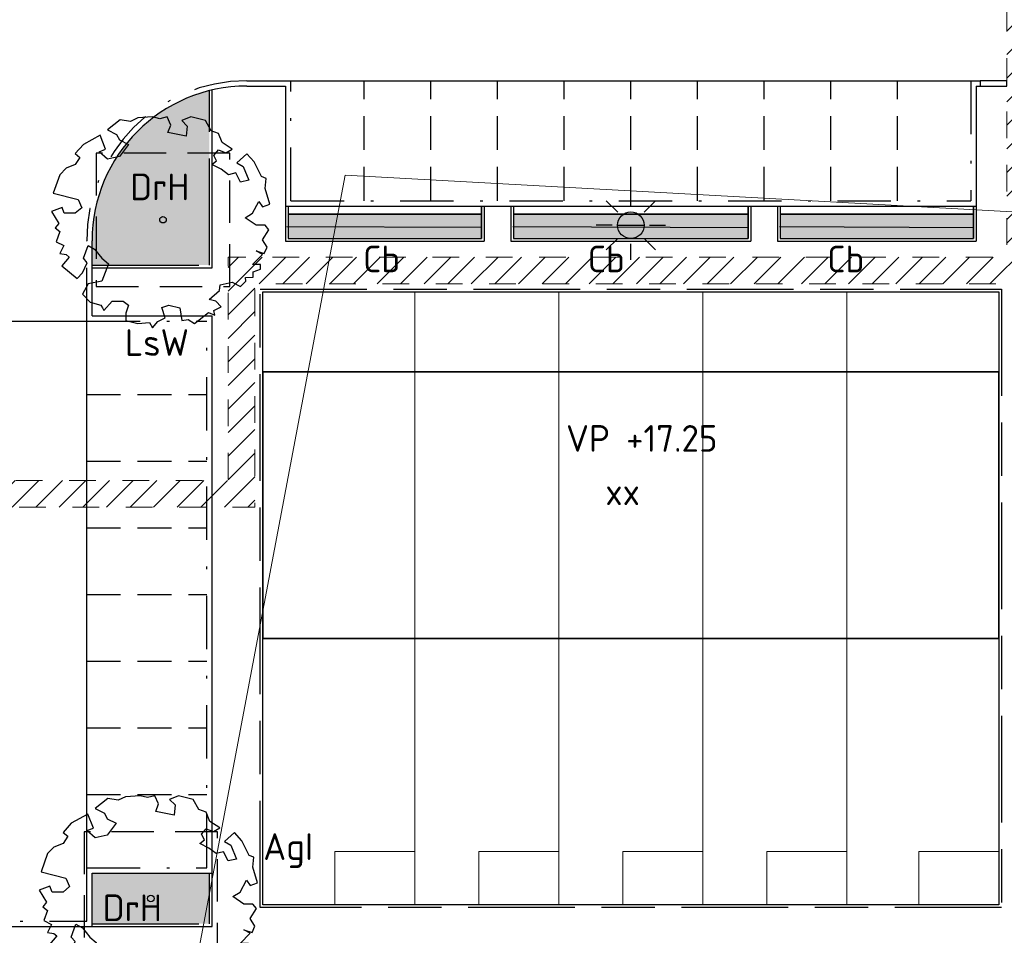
# Model space of a CAD drawing. Header units: metres. Extents: x 174282 to 175177, y 462028 to 462851.
# Tile 572 of 636: x 174639 to 174676, y 462402 to 462437. Entities that reach past the tile are written whole.
import ezdxf
from ezdxf.enums import TextEntityAlignment as Align

# ---------------------------------------------------------------- set-up
doc = ezdxf.new("R2010")
doc.units = ezdxf.units.M
for name, pattern in [('HIDDEN2', [4.7625, 3.175, -1.5875]), ('NLCS-HIDDEN', [4, 2, -2]), ('VH-GELEIDEBAND_50X200', [8, 4, -2, 0, -2]), ('VH-OPSLUITBAND_100X200', [16, 8, -2, 4, -2])]:
    doc.linetypes.add(name, pattern=pattern)
doc.layers.add('-DR-alg-hulplijnen', color=210, linetype='Continuous', plot=False)
for name, color, linetype, lineweight in [('B-XX-KG-GRENS_PERCEEL-G', 213, 'Continuous', 20), ('N-PV-KG-GRENS_PERCEEL-G', 1, 'Continuous', 20), ('N-PV-KG-GRENS_UITGEEFBAAR-GEBIED-G', 170, 'Continuous', 30), ('N-WE-GR-HAAG-G', 7, 'Continuous', 25), ('N-WE-GR-HAAG-V', 54, 'Continuous', 25), ('N-WE-GR-PLANTVAK-V', 86, 'Continuous', 25), ('N-WE-GR-SOORTNAAM-BOOM-T20', 90, 'Continuous', 25), ('N-WE-GR-SOORTNAAM-HAAG-T20', 90, 'Continuous', 25), ('N-WE-GR-SOORTNAAM-PLANTVAK-T20', 90, 'Continuous', 25), ('N-WE-GW-GROEIPLAATSVERBETERING_BOMENGRANULAAT-LAVA-G', 97, 'HIDDEN2', 25), ('N-WE-IE-MEUBILAIR_WEGMEUBILAIR-LICHTMAST-PAALTOP-6.00-S', 5, 'Continuous', 25), ('N-WE-KL-TRACE_WENSTRACE-A', 1, 'Continuous', 20), ('N-WE-KL-TRACE_WENSTRACE-G', 7, 'NLCS-HIDDEN', 20), ('N-WE-OG-BEBOUWING_BERGING-G', 10, 'Continuous', 20), ('N-WE-OG-BEBOUWING_WONINGBOUW-G', 7, 'Continuous', 35), ('N-WE-OG-BEBOUWING_WONINGBOUW_HUISNUMMER-T20', 7, 'Continuous', 25), ('N-WE-OG-BEBOUWING_WONINGBOUW_VLOERPEIL-T20', 7, 'Continuous', 25), ('N-WE-VH-KANTOPSLUITING_ACHTERKANTBAND-G', 50, 'Continuous', 25), ('N-WE-VH-KANTOPSLUITING_EINDVERLOOPBAND_50-200X200-G', 13, 'Continuous', 25), ('N-WE-VH-KANTOPSLUITING_GELEIDEBAND_50-200X200-G', 210, 'VH-GELEIDEBAND_50X200', 25), ('N-WE-VH-KANTOPSLUITING_OPSLUITBAND_100X200-G', 152, 'VH-OPSLUITBAND_100X200', 25), ('N-WE-VH-VERHARDING_BETONSTRAATSTEEN_MARKERINGSSTEEN-G', 50, 'HIDDEN2', 25), ('N-WE-VH-VERHARDING_TEGEL_300X300X45-G', 7, 'Continuous', 25)]:
    doc.layers.add(name, color=color, linetype=linetype, lineweight=lineweight)
doc.layers.add('N-WE-GR-BOOM-2E-GROOTTE-S', color=7, linetype='Continuous', lineweight=25, true_color=0x00cc00)
doc.layers.add('N-WE-VH-MATERIAALGRENS-G', color=7, linetype='Continuous')
doc.styles.add('NLCS-ISO-M500-T20', font='NLCS-ISO.ttf', dxfattribs={"height": 1})

# ---------------------------------------------------------------- blocks, each defined once
blk = doc.blocks.new('SGR-BOOM_2EGROOTTE')
at = {"linetype": 'Continuous', "flags": 128}
blk.add_lwpolyline([(2.215, 2.89), (2.077, 3.234), (1.804, 3.337), (1.596, 3.715), (1.045, 3.852), (0.702, 3.714), (0.91, 3.508), (0.874, 3.13), (0.187, 3.267), (0.289, 3.543), (0.151, 3.852), (-0.124, 3.784), (-0.399, 3.852), (-0.948, 3.817), (-1.224, 3.681), (-1.603, 3.748), (-2.084, 3.37), (-1.74, 3.199), (-1.637, 2.992), (-1.293, 2.82), (-1.637, 2.373), (-2.084, 2.271), (-2.394, 2.544), (-2.151, 2.641), (-2.359, 3.165), (-2.978, 2.82), (-3.288, 2.476), (-3.115, 2.338), (-3.288, 2.064), (-3.633, 1.926), (-3.873, 1.686), (-4.113, 0.997), (-3.186, 0.756), (-3.048, 0.447), (-3.288, 0.241), (-3.7, 0.241), (-3.779, 0.456), (-4.182, 0.309), (-3.906, -0.138), (-4.044, -0.31), (-3.872, -0.447), (-4.01, -0.826), (-3.721, -0.971), (-3.872, -1.273), (-3.633, -1.307), (-3.524, -1.402), (-3.792, -1.73), (-3.219, -2.202), (-3.012, -1.996), (-2.84, -1.617), (-2.978, -1.446), (-2.807, -0.964), (-2.565, -1.102), (-2.289, -1.446), (-2.049, -1.651), (-2.289, -2.305), (-2.807, -2.407), (-3.012, -2.787), (-2.736, -3.096), (-2.325, -3.199), (-2.273, -3.302), (-2.222, -3.405), (-1.911, -3.061), (-1.499, -3.061), (-1.293, -3.199), (-1.395, -3.508), (-1.395, -3.784), (-0.948, -3.888), (-0.501, -3.852), (-0.399, -4.06), (-0.191, -3.818), (0.083, -3.681), (-0.048, -3.289), (0.221, -3.199), (0.634, -3.303), (0.703, -3.784), (0.944, -3.748), (1.183, -3.888), (1.7, -3.475), (1.942, -3.576), (1.906, -3.405), (2.182, -3.267), (1.976, -3.061), (1.735, -2.992), (2.113, -2.649), (2.147, -2.443), (2.594, -2.338), (2.904, -2.511), (3.11, -2.305), (3.096, -2.162), (3.385, -2.161), (3.385, -1.96), (3.661, -1.858), (3.661, -1.686), (3.351, -1.686), (3.73, -1.306), (3.489, -1.17), (3.799, -1.273), (3.902, -1.032), (3.73, -0.756), (3.97, -0.378), (3.832, -0.207), (3.489, -0.207), (3.076, 0.07), (3.351, 0.241), (3.592, 0.688), (3.73, 0.483), (4.003, 0.585), (3.832, 1.17), (3.868, 1.549), (3.694, 1.617), (3.418, 2.167), (3.143, 2.473), (2.77, 2.138), (3.007, 1.996), (3.213, 1.479), (2.904, 1.411), (2.732, 1.754), (2.456, 1.686), (2.181, 1.893), (1.837, 2.064), (2.009, 2.202), (1.906, 2.407), (2.077, 2.614), (2.353, 2.511), (2.594, 2.649)], close=True, dxfattribs=at)
at = {"linetype": 'Continuous'}
blk.add_circle((0, 0), 0.123, dxfattribs=at)
blk = doc.blocks.new('lichtmast 5.00 m')
blk.add_hatch(color=256).paths.add_polyline_path([(-0.25, 0, 1), (0.25, 0)])
for p, q in [((0, 0.35), (0, 0.65)), ((-0.247, 0.247), (-0.46, 0.46)), ((0.247, 0.247), (0.46, 0.46)), ((-0.35, 0), (-0.65, 0)), ((-0.25, 0), (0.25, 0)), ((0.35, 0), (0.65, 0)), ((-0.247, -0.247), (-0.46, -0.46)), ((0, -0.65), (0, -0.35)), ((0.247, -0.247), (0.46, -0.46))]:
    blk.add_line(p, q)
blk.add_circle((0, 0), 0.25)

msp = doc.modelspace()

# ---------------------------------------------------------------- hatches: boundary and pattern name
at = {"layer": 'N-WE-GR-HAAG-V'}
h = msp.add_hatch(color=256, dxfattribs=at)
h.dxf.hatch_style = 1
h.paths.add_polyline_path([(174656.779, 462429.491), (174649.529, 462429.491), (174649.529, 462428.582), (174656.779, 462428.582)])
h = msp.add_hatch(color=256, dxfattribs=at)
h.dxf.hatch_style = 1
h.paths.add_polyline_path([(174666.779, 462429.491), (174657.979, 462429.491), (174657.979, 462428.582), (174666.779, 462428.582)])
h = msp.add_hatch(color=256, dxfattribs=at)
h.dxf.hatch_style = 1
h.paths.add_polyline_path([(174675.229, 462429.491), (174667.979, 462429.491), (174667.979, 462428.582), (174675.229, 462428.582)])
at = {"layer": 'N-WE-GR-PLANTVAK-V'}
h = msp.add_hatch(color=256, dxfattribs=at)
h.dxf.hatch_style = 1
h.paths.add_polyline_path([(174646.579, 462434.119, 0.344484), (174642.179, 462428.491), (174642.179, 462427.582), (174646.579, 462427.582)])
h = msp.add_hatch(color=256, dxfattribs=at)
h.dxf.hatch_style = 1
h.paths.add_polyline_path([(174646.579, 462404.782), (174642.179, 462404.782), (174642.179, 462402.882), (174646.579, 462402.882)])
at = {"layer": 'N-WE-KL-TRACE_WENSTRACE-A'}
h = msp.add_hatch(dxfattribs=at)
h.set_pattern_fill('AKL-WENSTRACE', color=256, scale=5, pattern_type=2)
h.set_pattern_definition([(45, (7036.0259, -5459.3132), (-0.44194173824, 0.44194173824), [])])
edge = h.paths.add_edge_path()
edge.add_arc((174871.64, 462346.176), 277.727, 167.491, 170.07837)
edge.add_line((174598.067, 462394.029), (174597.898, 462393.041))
edge.add_arc((174837.854, 462352.47), 243.362, 170.40361, 170.69158)
edge.add_line((174597.697, 462391.834), (174598.701, 462391.777))
edge.add_arc((174850.685, 462350.19), 255.393, 167.54677, 170.62851, ccw=False)
edge.add_line((174601.301, 462405.263), (174631.179, 462402.888))
edge.add_line((174631.179, 462402.888), (174631.179, 462418.506))
edge.add_line((174631.179, 462418.506), (174648.279, 462418.506))
edge.add_line((174648.279, 462418.506), (174648.279, 462426.882))
edge.add_line((174648.279, 462426.882), (174677.479, 462426.882))
edge.add_line((174677.479, 462426.882), (174677.479, 462440.791))
edge.add_line((174677.479, 462440.791), (174695.668, 462440.791))
edge.add_line((174695.668, 462440.791), (174695.668, 462428.302))
edge.add_line((174695.668, 462428.302), (174696.668, 462428.382))
edge.add_line((174696.668, 462428.382), (174696.668, 462450.326))
edge.add_arc((174666.968, 462450.326), 29.7, 360, 370.5157)
edge.add_line((174696.169, 462455.746), (174694.674, 462463.8))
edge.add_line((174694.674, 462463.8), (174693.702, 462463.553))
edge.add_line((174693.702, 462463.553), (174695.186, 462455.564))
edge.add_arc((174666.968, 462450.326), 28.7, 0, 10.5157, ccw=False)
edge.add_line((174695.668, 462450.326), (174695.668, 462441.791))
edge.add_line((174695.668, 462441.791), (174683.568, 462441.791))
edge.add_line((174683.568, 462441.791), (174683.568, 462474.9))
edge.add_line((174683.568, 462474.9), (174632.822, 462474.9))
edge.add_line((174632.822, 462474.9), (174610.403, 462476.683))
edge.add_line((174610.403, 462476.683), (174610.232, 462475.693))
edge.add_line((174610.232, 462475.693), (174632.783, 462473.9))
edge.add_line((174632.783, 462473.9), (174682.568, 462473.9))
edge.add_line((174682.568, 462473.9), (174682.568, 462441.791))
edge.add_line((174682.568, 462441.791), (174676.479, 462441.791))
edge.add_line((174676.479, 462441.791), (174676.479, 462427.882))
edge.add_line((174676.479, 462427.882), (174647.279, 462427.882))
edge.add_line((174647.279, 462427.882), (174647.279, 462419.506))
edge.add_line((174647.279, 462419.506), (174630.179, 462419.506))
edge.add_line((174630.179, 462419.506), (174630.179, 462403.971))
edge.add_line((174630.179, 462403.971), (174602.953, 462406.135))
edge.add_line((174602.953, 462406.135), (174605.015, 462432.069))
edge.add_line((174605.015, 462432.069), (174607.742, 462444.693))
edge.add_line((174607.742, 462444.693), (174610.203, 462475.642))
edge.add_line((174610.203, 462475.642), (174610.391, 462476.684))
edge.add_line((174610.391, 462476.684), (174610.092, 462494.151))
edge.add_line((174610.092, 462494.151), (174594.573, 462493.94))
edge.add_line((174594.573, 462493.94), (174593.942, 462530.808))
edge.add_line((174593.942, 462530.808), (174592.944, 462530.669))
edge.add_line((174592.944, 462530.669), (174593.59, 462492.927))
edge.add_line((174593.59, 462492.927), (174609.109, 462493.137))
edge.add_line((174609.109, 462493.137), (174609.371, 462477.803))
edge.add_line((174609.371, 462477.803), (174606.825, 462445.769))
edge.add_line((174606.825, 462445.769), (174581.035, 462447.819))
edge.add_line((174581.035, 462447.819), (174581.093, 462446.811))
edge.add_line((174581.093, 462446.811), (174606.737, 462444.773))
edge.add_line((174606.737, 462444.773), (174604.058, 462432.376))
edge.add_line((174604.058, 462432.376), (174601.978, 462406.213))
edge.add_line((174601.978, 462406.213), (174600.506, 462406.33))
h = msp.add_hatch(dxfattribs=at)
h.set_pattern_fill('AKL-WENSTRACE', color=256, scale=5, angle=356.73, pattern_type=2)
h.set_pattern_definition([(41.73, (0, 0), (-0.4160132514, 0.46643110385), [])])
edge = h.paths.add_edge_path()
edge.add_line((174640.996, 462307.146), (174643.319, 462347.76))
edge.add_arc((174649.409, 462347.412), 6.1, 99.6346, 176.7259, ccw=False)
edge.add_line((174648.388, 462353.426), (174648.446, 462354.447))
edge.add_line((174648.446, 462354.447), (174648.985, 462363.859))
edge.add_line((174648.985, 462363.859), (174622.828, 462365.356))
edge.add_line((174622.828, 462365.356), (174622.599, 462361.362))
edge.add_line((174622.599, 462361.362), (174595.31, 462362.923))
edge.add_line((174595.31, 462362.923), (174594.315, 462363.022))
edge.add_line((174594.315, 462363.022), (174578.886, 462364.556))
edge.add_line((174578.886, 462364.556), (174581.877, 462394.645))
edge.add_line((174581.877, 462394.645), (174597.898, 462393.041))
edge.add_line((174597.898, 462393.041), (174598.067, 462394.029))
edge.add_line((174598.067, 462394.029), (174571.928, 462396.646))
edge.add_arc((174567.355, 462350.974), 45.9, 84.2826, 105.3853)
edge.add_line((174555.177, 462395.229), (174516.043, 462384.461))
edge.add_line((174516.043, 462384.461), (174516.308, 462383.496))
edge.add_line((174516.308, 462383.496), (174555.443, 462394.265))
edge.add_arc((174567.355, 462350.974), 44.9, 84.2826, 105.3853, ccw=False)
edge.add_line((174571.828, 462395.651), (174580.882, 462394.744))
edge.add_line((174580.882, 462394.744), (174576.697, 462352.637))
edge.add_line((174576.697, 462352.637), (174577.692, 462352.538))
edge.add_line((174577.692, 462352.538), (174578.787, 462363.56))
edge.add_line((174578.787, 462363.56), (174595.232, 462361.926))
edge.add_line((174595.232, 462361.926), (174623.541, 462360.307))
edge.add_line((174623.541, 462360.307), (174623.769, 462364.3))
edge.add_line((174623.769, 462364.3), (174647.929, 462362.918))
edge.add_line((174647.929, 462362.918), (174647.433, 462354.231))
edge.add_arc((174649.409, 462347.412), 7.1, 106.1634, 176.7259)
edge.add_line((174642.321, 462347.818), (174639.94, 462306.204))
edge.add_line((174639.94, 462306.204), (174679.035, 462303.968))
edge.add_line((174679.035, 462303.968), (174683.992, 462341.69))
edge.add_line((174683.992, 462341.69), (174690.273, 462356.489))
edge.add_line((174690.273, 462356.489), (174695.984, 462370.453))
edge.add_arc((174687.375, 462373.973), 9.3, 337.7591, 439.7883)
edge.add_line((174689.024, 462383.126), (174670.746, 462386.418))
edge.add_arc((174621.197, 462048.695), 341.339, 81.65344, 85.32545)
edge.add_line((174649.015, 462388.898), (174631.179, 462389.919))
edge.add_line((174631.179, 462389.919), (174631.179, 462402.888))
edge.add_line((174631.179, 462402.888), (174630.179, 462402.968))
edge.add_line((174630.179, 462402.968), (174630.179, 462389.976))
edge.add_line((174630.179, 462389.976), (174597.697, 462391.834))
edge.add_line((174597.697, 462391.834), (174594.315, 462363.023))
edge.add_line((174594.315, 462363.023), (174595.31, 462362.924))
edge.add_line((174595.31, 462362.924), (174598.54, 462390.784))
edge.add_line((174598.54, 462390.784), (174648.958, 462387.9))
edge.add_arc((174620.931, 462046.401), 342.647, 81.66799, 85.30829, ccw=False)
edge.add_line((174670.584, 462385.431), (174688.847, 462382.142))
edge.add_arc((174687.375, 462373.973), 8.3, -22.2409, 79.7883, ccw=False)
edge.add_line((174695.058, 462370.831), (174689.618, 462357.528))
edge.add_line((174689.618, 462357.528), (174687.421, 462352.349))
edge.add_line((174687.421, 462352.349), (174649.815, 462354.5))
edge.add_arc((174649.409, 462347.412), 7.1, 86.7259, 97.6336)
edge.add_line((174648.466, 462354.449), (174648.431, 462353.433))
edge.add_arc((174649.409, 462347.412), 6.1, 86.7259, 99.2251, ccw=False)
edge.add_line((174649.757, 462353.502), (174687.007, 462351.371))
edge.add_line((174687.007, 462351.371), (174683.018, 462341.955))
edge.add_line((174683.018, 462341.955), (174678.165, 462305.019))
edge.add_line((174678.165, 462305.019), (174640.996, 462307.146))

# ---------------------------------------------------------------- linework, layer by layer
at = {"layer": '-DR-alg-hulplijnen', "flags": 128}
for points in [[(174656.79, 462428.996), (174649.482, 462429.015)], [(174666.8, 462428.977), (174657.958, 462429.015)], [(174675.238, 462428.977), (174667.949, 462429.015)]]:
    msp.add_lwpolyline(points, dxfattribs=at)
at = {"layer": 'B-XX-KG-GRENS_PERCEEL-G', "flags": 128}
msp.add_lwpolyline([(174723.761, 462426.985), (174651.663, 462430.947), (174635.492, 462345.424)], dxfattribs=at)
at = {"layer": 'N-PV-KG-GRENS_PERCEEL-G'}
for points in [[(174654.279, 462426.582), (174654.279, 462403.591)], [(174659.679, 462426.582), (174659.679, 462403.591)], [(174665.079, 462426.582), (174665.079, 462403.591)], [(174670.479, 462426.582), (174670.479, 462403.591)]]:
    msp.add_lwpolyline(points, dxfattribs=at)
at = {"layer": 'N-PV-KG-GRENS_UITGEEFBAAR-GEBIED-G'}
msp.add_lwpolyline([(174648.579, 462403.591), (174648.579, 462426.582), (174676.179, 462426.582), (174676.179, 462403.591)], close=True, dxfattribs=at)
at = {"layer": 'N-WE-GR-HAAG-G'}
for points in [[(174649.529, 462428.582), (174656.779, 462428.582), (174656.779, 462429.491), (174649.529, 462429.491)], [(174657.979, 462428.582), (174666.779, 462428.582), (174666.779, 462429.491), (174657.979, 462429.491)], [(174667.979, 462428.582), (174675.229, 462428.582), (174675.229, 462429.491), (174667.979, 462429.491)]]:
    msp.add_lwpolyline(points, close=True, dxfattribs=at)
at = {"layer": 'N-WE-GW-GROEIPLAATSVERBETERING_BOMENGRANULAAT-LAVA-G', "ltscale": 0.5}
for points in [[(174642.338, 462426.783), (174647.338, 462426.783), (174647.338, 462431.783), (174642.338, 462431.783)], [(174641.879, 462401.332), (174646.879, 462401.332), (174646.879, 462406.332), (174641.879, 462406.332)]]:
    msp.add_lwpolyline(points, close=True, dxfattribs=at)
at = {"layer": 'N-WE-KL-TRACE_WENSTRACE-G', "ltscale": 0.5, "flags": 128}
for points in [[(174605.015, 462432.069), (174602.953, 462406.135), (174630.179, 462403.971), (174630.179, 462419.506), (174647.279, 462419.506), (174647.279, 462427.882), (174676.479, 462427.882), (174676.479, 462441.791), (174682.568, 462441.791), (174682.568, 462473.9), (174632.783, 462473.9), (174610.207, 462475.695), (174607.742, 462444.693), (174605.015, 462432.069)], [(174695.668, 462428.302), (174695.668, 462440.791), (174677.479, 462440.791), (174677.479, 462426.882), (174648.279, 462426.882), (174648.279, 462418.506), (174631.179, 462418.506), (174631.179, 462402.888)]]:
    msp.add_lwpolyline(points, dxfattribs=at)
at = {"layer": 'N-WE-OG-BEBOUWING_BERGING-G'}
for points in [[(174654.279, 462403.591), (174654.279, 462405.591), (174651.279, 462405.591), (174651.279, 462403.591)], [(174659.679, 462403.591), (174659.679, 462405.591), (174656.679, 462405.591), (174656.679, 462403.591)], [(174665.079, 462403.591), (174665.079, 462405.591), (174662.079, 462405.591), (174662.079, 462403.591)], [(174670.479, 462403.591), (174670.479, 462405.591), (174667.479, 462405.591), (174667.479, 462403.591)], [(174676.179, 462403.591), (174676.179, 462405.591), (174673.179, 462405.591), (174673.179, 462403.591)]]:
    msp.add_lwpolyline(points, close=True, dxfattribs=at)
at = {"layer": 'N-WE-OG-BEBOUWING_WONINGBOUW-G'}
msp.add_lwpolyline([(174676.177, 462413.582), (174648.579, 462413.582), (174648.579, 462423.582), (174676.177, 462423.582)], close=True, dxfattribs=at)
at = {"layer": 'N-WE-VH-KANTOPSLUITING_ACHTERKANTBAND-G'}
for p, q in [((174647.979, 462434.291), (174649.429, 462434.291)), ((174649.429, 462434.291), (174649.429, 462428.482)), ((174675.329, 462434.291), (174675.479, 462434.291)), ((174675.329, 462434.291), (174675.329, 462428.482)), ((174646.679, 462427.482), (174646.679, 462434.143)), ((174649.429, 462429.791), (174675.329, 462429.791)), ((174656.879, 462429.791), (174656.879, 462428.482)), ((174657.879, 462429.791), (174657.879, 462428.482)), ((174666.879, 462429.791), (174666.879, 462428.482)), ((174667.879, 462429.791), (174667.879, 462428.482)), ((174642.179, 462425.682), (174642.179, 462428.491)), ((174649.429, 462428.482), (174656.879, 462428.482)), ((174657.879, 462428.482), (174666.879, 462428.482)), ((174667.879, 462428.482), (174675.329, 462428.482)), ((174642.179, 462427.482), (174646.679, 462427.482)), ((174642.179, 462425.682), (174646.679, 462425.682)), ((174642.179, 462404.782), (174646.679, 462404.782)), ((174642.179, 462402.782), (174642.179, 462404.782)), ((174636.279, 462402.782), (174646.679, 462402.782))]:
    msp.add_line(p, q, dxfattribs=at)
msp.add_lwpolyline([(174648.579, 462403.591), (174648.579, 462426.582), (174676.179, 462426.582), (174676.179, 462403.591)], close=True, dxfattribs=at)
msp.add_lwpolyline([(174646.679, 462402.782), (174646.679, 462425.682)], dxfattribs=at)
msp.add_arc((174647.979, 462428.491), 5.8, 90, 180, dxfattribs=at)
at = {"layer": 'N-WE-VH-KANTOPSLUITING_EINDVERLOOPBAND_50-200X200-G'}
msp.add_lwpolyline([(174675.479, 462434.291), (174676.479, 462434.291), (174676.479, 462434.491), (174675.479, 462434.491)], close=True, dxfattribs=at)
at = {"layer": 'N-WE-VH-KANTOPSLUITING_GELEIDEBAND_50-200X200-G', "ltscale": 0.5}
for p, q in [((174647.979, 462434.491), (174649.629, 462434.491)), ((174649.629, 462429.991), (174649.629, 462434.491)), ((174675.129, 462434.491), (174675.129, 462429.991)), ((174675.129, 462434.491), (174675.479, 462434.491)), ((174649.629, 462429.991), (174675.129, 462429.991)), ((174641.979, 462425.482), (174641.979, 462428.491)), ((174641.979, 462425.482), (174646.479, 462425.482)), ((174646.479, 462404.982), (174646.479, 462425.482)), ((174641.979, 462404.982), (174646.479, 462404.982)), ((174641.979, 462402.982), (174641.979, 462404.982)), ((174636.479, 462402.982), (174641.979, 462402.982))]:
    msp.add_line(p, q, dxfattribs=at)
msp.add_arc((174647.979, 462428.491), 6, 90, 180, dxfattribs=at)
at = {"layer": 'N-WE-VH-KANTOPSLUITING_OPSLUITBAND_100X200-G', "ltscale": 0.5}
for p, q in [((174646.579, 462427.582), (174646.579, 462434.119)), ((174649.529, 462429.791), (174649.529, 462428.582)), ((174656.779, 462429.791), (174656.779, 462428.582)), ((174657.979, 462429.791), (174657.979, 462428.582)), ((174666.779, 462429.791), (174666.779, 462428.582)), ((174667.979, 462429.791), (174667.979, 462428.582)), ((174675.229, 462429.791), (174675.229, 462428.582)), ((174649.529, 462428.582), (174656.779, 462428.582)), ((174657.979, 462428.582), (174666.779, 462428.582)), ((174667.979, 462428.582), (174675.229, 462428.582)), ((174642.179, 462427.582), (174646.579, 462427.582))]:
    msp.add_line(p, q, dxfattribs=at)
msp.add_lwpolyline([(174648.479, 462403.491), (174648.479, 462426.682), (174676.279, 462426.682), (174676.279, 462403.491)], close=True, dxfattribs=at)
msp.add_lwpolyline([(174642.179, 462402.882), (174646.579, 462402.882), (174646.579, 462404.782)], dxfattribs=at)
at = {"layer": 'N-WE-VH-MATERIAALGRENS-G'}
for p, q in [((174649.629, 462434.491), (174675.129, 462434.491)), ((174641.979, 462404.982), (174641.979, 462425.482))]:
    msp.add_line(p, q, dxfattribs=at)
at = {"layer": 'N-WE-VH-MATERIAALGRENS-G', "flags": 128}
msp.add_lwpolyline([(174636.479, 462425.482), (174641.979, 462425.482)], dxfattribs=at)
at = {"layer": 'N-WE-VH-VERHARDING_BETONSTRAATSTEEN_MARKERINGSSTEEN-G', "ltscale": 0.4}
for p, q in [((174652.379, 462429.991), (174652.379, 462434.491)), ((174654.879, 462429.991), (174654.879, 462434.491)), ((174657.379, 462429.991), (174657.379, 462434.491)), ((174659.879, 462429.991), (174659.879, 462434.491)), ((174662.379, 462429.991), (174662.379, 462434.491)), ((174664.879, 462429.991), (174664.879, 462434.491)), ((174667.379, 462429.991), (174667.379, 462434.491)), ((174669.879, 462429.991), (174669.879, 462434.491)), ((174672.379, 462429.991), (174672.379, 462434.491)), ((174641.979, 462422.732), (174646.479, 462422.732)), ((174641.979, 462420.232), (174646.479, 462420.232)), ((174641.979, 462417.732), (174646.479, 462417.732)), ((174641.979, 462415.232), (174646.479, 462415.232)), ((174641.979, 462412.732), (174646.479, 462412.732)), ((174641.979, 462410.232), (174646.479, 462410.232)), ((174641.979, 462407.732), (174646.479, 462407.732))]:
    msp.add_line(p, q, dxfattribs=at)
at = {"layer": 'N-WE-VH-VERHARDING_TEGEL_300X300X45-G'}
for points in [[(174649.529, 462429.791), (174649.529, 462429.491), (174656.779, 462429.491), (174656.779, 462429.791)], [(174657.979, 462429.791), (174657.979, 462429.491), (174666.779, 462429.491), (174666.779, 462429.791)], [(174667.979, 462429.791), (174667.979, 462429.491), (174675.229, 462429.491), (174675.229, 462429.791)]]:
    msp.add_lwpolyline(points, dxfattribs=at)

# ---------------------------------------------------------------- block references
at = {"layer": 'N-WE-GR-BOOM-2E-GROOTTE-S'}
for p in [(174644.838, 462429.283), (174644.379, 462403.832)]:
    msp.add_blockref('SGR-BOOM_2EGROOTTE', p, dxfattribs=at)
at = {"layer": 'N-WE-IE-MEUBILAIR_WEGMEUBILAIR-LICHTMAST-PAALTOP-6.00-S', "xscale": 2, "yscale": 2, "zscale": 2}
msp.add_blockref('lichtmast 5.00 m', (174662.379, 462429.074), dxfattribs=at)

# ---------------------------------------------------------------- texts
at = {"layer": 'N-WE-GR-SOORTNAAM-BOOM-T20', "style": 'NLCS-ISO-M500-T20'}
for s, p in [('LsW', (174643.41, 462424.178)), ('AgI', (174648.598, 462405.278))]:
    msp.add_text(s, height=1, rotation=0, dxfattribs=at).set_placement(p)
at = {"layer": 'N-WE-GR-SOORTNAAM-HAAG-T20', "style": 'NLCS-ISO-M500-T20'}
for p in [(174652.34, 462427.311), (174660.762, 462427.31), (174669.741, 462427.309)]:
    msp.add_text('Cb', height=1, rotation=0, dxfattribs=at).set_placement(p)
at = {"layer": 'N-WE-GR-SOORTNAAM-PLANTVAK-T20', "style": 'NLCS-ISO-M500-T20'}
for p in [(174643.609, 462430.013), (174642.579, 462402.983)]:
    msp.add_text('DrH', height=1, rotation=0, dxfattribs=at).set_placement(p)
at = {"layer": 'N-WE-OG-BEBOUWING_WONINGBOUW_HUISNUMMER-T20', "style": 'NLCS-ISO-M500-T20'}
msp.add_text('xx', height=1, rotation=0.0027, dxfattribs=at).set_placement((174662.069, 462418.582), align=Align.CENTER)
at = {"layer": 'N-WE-OG-BEBOUWING_WONINGBOUW_VLOERPEIL-T20', "style": 'NLCS-ISO-M500-T20'}
msp.add_text('VP +17.25', height=1, rotation=0.0027, dxfattribs=at).set_placement((174662.787, 462420.582), align=Align.CENTER)

doc.saveas('drawing.dxf')
